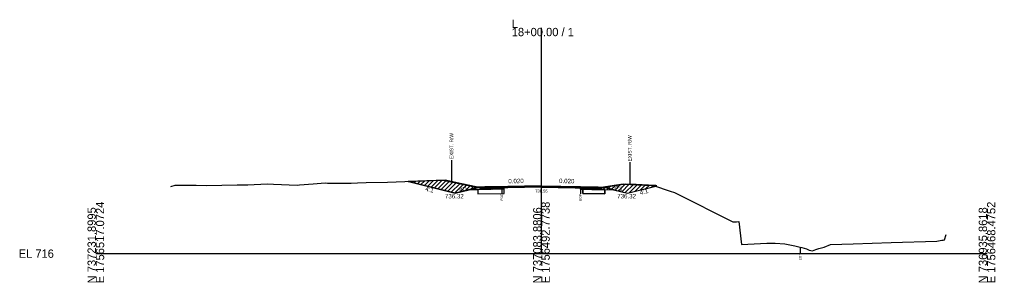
# Model space of a CAD drawing. Extents: x -26 to 4303, y -10 to 9577.
# Drawn here: x -25.7 to 302.8, y 7990.3 to 8078.8 of the extents above; entities that cross this region are included whole.
import ezdxf

# ---------------------------------------------------------------- set-up
doc = ezdxf.new("R2010")
doc.units = 0
for name, color, linetype in [('Exist CMT Pavement', 7, 'Continuous'), ('Old_Level_2', 7, 'Continuous'), ('Pattern 1', 7, 'Continuous'), ('Prop CMT Conc Surface', 7, 'Continuous'), ('Prop CMT Concrete Structures', 7, 'Continuous'), ('Prop CMT Pvmt Course 1', 7, 'Continuous'), ('Prop CMT Pvmt Course 1 CG', 7, 'Continuous'), ('Prop CMT Pvmt Course 2', 7, 'Continuous'), ('Prop CMT Pvmt Course 2 Wedge', 7, 'Continuous'), ('Prop CMT Pvmt Course 3', 7, 'Continuous'), ('Prop CMT Pvmt Surface', 7, 'Continuous'), ('Prop CMT Pvmt Surface Shoulder', 7, 'Continuous'), ('Prop CMT Pvmt Wedge Surface 1', 7, 'Continuous'), ('Prop CMT Pvmt Wedge Surface 2', 7, 'Continuous'), ('Prop CMT Pvmt Wedge Surface 3', 7, 'Continuous'), ('Prop CMT Shld Paved Course 1', 7, 'Continuous'), ('Prop CMT Shld Paved Course 2', 7, 'Continuous'), ('Prop CMT Shld Paved Course 3', 7, 'Continuous'), ('Prop CMT Slope Grass', 7, 'Continuous'), ('Prop CMT Subgrade Earthwork', 7, 'Continuous'), ('Prop Road Sect_ Recs - UC Shallow (Outline)', 7, 'Continuous'), ('Prop Shade Light', 7, 'Continuous'), ('Prop XS DDE Elevations', 7, 'Continuous'), ('Prop XS Ditch Standard Text', 7, 'Continuous'), ('Prop XS Hydro Elevations', 7, 'Continuous'), ('Prop XS SE Text', 7, 'Continuous'), ('Prop XS Side Slope Text', 7, 'Continuous'), ('Prop XS Wedging', 7, 'Continuous')]:
    doc.layers.add(name, color=color, linetype=linetype)

msp = doc.modelspace()

# ---------------------------------------------------------------- linework, layer by layer
at = {"layer": 'Exist CMT Pavement'}
for points in [[(150, 8022.86), (133, 8022.52)], [(150, 8022.86), (167, 8022.52)]]:
    msp.add_lwpolyline(points, dxfattribs=at)
at = {"layer": 'Old_Level_2'}
for p, q in [((150, 8000), (150, 8075.95)), ((150, 8000), (150, 8075.95)), ((0, 8000), (150, 8000)), ((0, 8000), (150, 8000)), ((150, 8000), (300, 8000)), ((150, 8000), (300, 8000))]:
    msp.add_line(p, q, dxfattribs=at)
at = {"layer": 'Pattern 1'}
for p, q in [((106.05, 8024.08), (106.28, 8024.31)), ((107.18, 8023.79), (107.76, 8024.37)), ((108.31, 8023.51), (109.23, 8024.42)), ((109.45, 8023.23), (110.7, 8024.48)), ((110.58, 8022.95), (112.17, 8024.54)), ((111.71, 8022.66), (113.64, 8024.6)), ((112.84, 8022.38), (115.11, 8024.65)), ((113.97, 8022.1), (116.59, 8024.71)), ((115.1, 8021.81), (117.94, 8024.65)), ((116.23, 8021.53), (119.1, 8024.39)), ((117.37, 8021.25), (120.26, 8024.15)), ((118.5, 8020.97), (121.43, 8023.9)), ((119.63, 8020.68), (122.6, 8023.65)), ((120.76, 8020.4), (123.77, 8023.41)), ((122.48, 8020.71), (124.93, 8023.16)), ((124.37, 8021.18), (126.1, 8022.91)), ((173.52, 8021.53), (174.85, 8022.86)), ((174.79, 8021.39), (176.54, 8023.14)), ((175.92, 8021.11), (178.23, 8023.42)), ((177.05, 8020.83), (179.58, 8023.36)), ((178.19, 8020.54), (180.94, 8023.29)), ((179.53, 8020.47), (182.29, 8023.23)), ((181.41, 8020.94), (183.64, 8023.17)), ((183.3, 8021.42), (184.99, 8023.11)), ((185.19, 8021.89), (186.34, 8023.04)), ((187.07, 8022.36), (187.7, 8022.98)), ((126.13, 8021.53), (127.26, 8022.66)), ((127.57, 8021.56), (128.49, 8022.47)), ((129.02, 8021.59), (129.83, 8022.4)), ((129.2, 8022.33), (129.26, 8022.39)), ((130.46, 8021.61), (131.17, 8022.32)), ((131.9, 8021.64), (132.51, 8022.25)), ((133.35, 8021.67), (133.85, 8022.18)), ((134.79, 8021.7), (135.3, 8022.21)), ((136.23, 8021.73), (136.78, 8022.28)), ((163.89, 8021.8), (164.25, 8022.16)), ((165.2, 8021.7), (165.62, 8022.12)), ((166.59, 8021.67), (166.99, 8022.07)), ((167.97, 8021.65), (168.36, 8022.03)), ((169.36, 8021.62), (169.78, 8022.03)), ((170.75, 8021.59), (171.47, 8022.31)), ((172.13, 8021.56), (173.16, 8022.59))]:
    msp.add_line(p, q, dxfattribs=at)
for points in [[(137.45, 8021.75), (137.45, 8022.31), (134.2, 8022.16), (132.19, 8022.27), (129.85, 8022.4), (128.02, 8022.5), (123.15, 8023.54), (119.12, 8024.39), (118.12, 8024.6), (117.63, 8024.75), (105.28, 8024.27), (121, 8020.34), (125.72, 8021.52), (128.61, 8021.58)], [(163.89, 8022.17), (163.89, 8021.73), (174.28, 8021.52), (179, 8020.34), (188.89, 8022.81), (188.5, 8022.95), (186, 8023.06), (181.83, 8023.25), (178.24, 8023.42), (175.39, 8022.95), (172.74, 8022.52), (170.56, 8022.16), (169.51, 8021.99), (164.71, 8022.15)]]:
    msp.add_lwpolyline(points, close=True, dxfattribs=at)
at = {"layer": 'Prop CMT Conc Surface'}
for points in [[(136.7, 8022.35), (133, 8022.27)], [(133, 8022.27), (133, 8022.06)], [(133, 8022.06), (136.7, 8022.14)], [(136.7, 8022.14), (136.7, 8022.35)], [(163.14, 8022.14), (163.14, 8022.35)], [(163.14, 8022.35), (167, 8022.27)], [(167, 8022.06), (163.14, 8022.14)], [(167, 8022.27), (167, 8022.06)]]:
    msp.add_lwpolyline(points, dxfattribs=at)
at = {"layer": 'Prop CMT Concrete Structures'}
for points in [[(133, 8022.27), (133, 8022.52)], [(136.7, 8022.35), (133, 8022.27)], [(150, 8022.74), (136.7, 8022.47)], [(136.7, 8022.47), (136.7, 8022.35)], [(150, 8022.74), (163.14, 8022.47)], [(163.14, 8022.47), (163.14, 8022.35)], [(163.14, 8022.35), (167, 8022.27)], [(167, 8022.27), (167, 8022.52)]]:
    msp.add_lwpolyline(points, dxfattribs=at)
at = {"layer": 'Prop CMT Pvmt Course 1'}
for points in [[(136.7, 8022.14), (133, 8022.06)], [(133, 8022.06), (133, 8021.73)], [(133, 8021.73), (136.7, 8021.8)], [(136.7, 8021.8), (136.7, 8022.14)], [(163.14, 8022.14), (167, 8022.06)], [(163.14, 8021.81), (163.14, 8022.14)], [(167, 8021.73), (163.14, 8021.81)], [(167, 8022.06), (167, 8021.73)]]:
    msp.add_lwpolyline(points, dxfattribs=at)
at = {"layer": 'Prop CMT Pvmt Course 2'}
for points in [[(133, 8022.52), (131, 8022.48), (130.74, 8022.23)], [(130.74, 8022.23), (133, 8022.27)], [(133, 8022.27), (133, 8022.52)], [(167, 8022.52), (169, 8022.48), (169.26, 8022.23)], [(167, 8022.27), (167, 8022.52)], [(169.26, 8022.23), (167, 8022.27)]]:
    msp.add_lwpolyline(points, dxfattribs=at)
at = {"layer": 'Prop CMT Pvmt Course 2 Wedge'}
for points in [[(131, 8022.48), (129, 8022.32), (121, 8020.32), (105.11, 8024.29)], [(169, 8022.48), (171, 8022.32), (179, 8020.32), (188.49, 8022.7)]]:
    msp.add_lwpolyline(points, dxfattribs=at)
at = {"layer": 'Prop CMT Pvmt Course 3'}
for points in [[(133, 8022.27), (130.74, 8022.23), (130.53, 8022.01)], [(130.53, 8022.01), (133, 8022.06)], [(133, 8022.06), (133, 8022.27)], [(167, 8022.27), (169.26, 8022.23), (169.47, 8022.01)], [(167, 8022.06), (167, 8022.27)], [(169.47, 8022.01), (167, 8022.06)]]:
    msp.add_lwpolyline(points, dxfattribs=at)
at = {"layer": 'Prop CMT Pvmt Surface'}
for points in [[(150, 8022.61), (133, 8022.27)], [(133, 8022.27), (133, 8022.52)], [(150, 8022.61), (167, 8022.27)], [(167, 8022.27), (167, 8022.52)]]:
    msp.add_lwpolyline(points, dxfattribs=at)
at = {"layer": 'Prop CMT Pvmt Surface Shoulder'}
for points in [[(136.7, 8022.31), (136.82, 8022.32), (137.08, 8022.33), (137.87, 8022.37), (138.47, 8022.39), (139.03, 8022.39), (140, 8022.41), (142.25, 8022.48), (142.53, 8022.49), (143.97, 8022.5), (145.07, 8022.52), (145.28, 8022.52), (147.6, 8022.56), (148.25, 8022.56), (149.07, 8022.55), (149.78, 8022.56), (149.92, 8022.56), (150, 8022.55)], [(150, 8022.55), (150.21, 8022.55), (150.46, 8022.54), (151.14, 8022.52), (152.67, 8022.47), (154.37, 8022.44), (155.2, 8022.43), (157.4, 8022.38), (157.73, 8022.37), (159.41, 8022.33), (160.27, 8022.31), (161.24, 8022.27), (162.12, 8022.25), (162.52, 8022.22), (162.88, 8022.19), (163.14, 8022.18)]]:
    msp.add_lwpolyline(points, dxfattribs=at)
at = {"layer": 'Prop CMT Pvmt Wedge Surface 1'}
for p, q in [((133.02, 8021.6), (125.53, 8021.46)), ((136.7, 8021.68), (133.02, 8021.6)), ((163.14, 8021.68), (166.98, 8021.6)), ((166.98, 8021.6), (174.47, 8021.46))]:
    msp.add_line(p, q, dxfattribs=at)
for points in [[(136.7, 8021.68), (136.7, 8022.31)], [(163.14, 8021.68), (163.14, 8022.18)]]:
    msp.add_lwpolyline(points, dxfattribs=at)
at = {"layer": 'Prop CMT Pvmt Wedge Surface 2'}
for points in [[(136.7, 8022.47), (136.82, 8022.47), (137.08, 8022.48), (137.87, 8022.49), (138.47, 8022.51), (139.03, 8022.52), (140, 8022.54), (142.25, 8022.58), (142.53, 8022.59), (143.97, 8022.62), (145.07, 8022.64), (145.28, 8022.64), (147.6, 8022.69), (148.25, 8022.7), (149.07, 8022.72), (149.78, 8022.73), (149.92, 8022.73), (150, 8022.74)], [(150, 8022.61), (149.92, 8022.61), (149.78, 8022.61), (149.07, 8022.59), (148.25, 8022.58), (147.6, 8022.56), (146.33, 8022.54), (145.28, 8022.52), (145.07, 8022.52), (143.97, 8022.5), (142.53, 8022.49), (142.25, 8022.48), (140.29, 8022.42), (140, 8022.41), (139.03, 8022.39), (138.79, 8022.39), (138.47, 8022.39), (137.87, 8022.37), (137.69, 8022.37), (137.08, 8022.35), (136.82, 8022.35), (136.7, 8022.35)], [(136.7, 8022.35), (136.7, 8022.47)], [(150, 8022.74), (150, 8022.61)], [(150, 8022.74), (150.21, 8022.73), (150.46, 8022.73), (151.14, 8022.71), (152.67, 8022.68), (154.37, 8022.65), (155.2, 8022.63), (157.4, 8022.59), (157.73, 8022.58), (159.41, 8022.55), (160.27, 8022.53), (161.24, 8022.51), (162.12, 8022.49), (162.52, 8022.49), (162.88, 8022.48), (163.14, 8022.47)], [(163.14, 8022.35), (162.88, 8022.35), (162.52, 8022.36), (162.12, 8022.37), (161.24, 8022.39), (160.27, 8022.41), (159.41, 8022.42), (157.73, 8022.46), (157.4, 8022.46), (155.2, 8022.51), (154.37, 8022.52), (152.67, 8022.56), (151.14, 8022.59), (150.46, 8022.6), (150.21, 8022.61), (150, 8022.61)], [(163.14, 8022.47), (163.14, 8022.35)]]:
    msp.add_lwpolyline(points, dxfattribs=at)
at = {"layer": 'Prop CMT Pvmt Wedge Surface 3'}
for points in [[(136.7, 8022.35), (136.82, 8022.35), (137.08, 8022.35), (137.69, 8022.37)], [(137.69, 8022.37), (137.08, 8022.33), (136.82, 8022.32), (136.7, 8022.31)], [(136.7, 8022.31), (136.7, 8022.35)], [(140.29, 8022.42), (140, 8022.41), (139.03, 8022.39), (138.79, 8022.39)], [(138.79, 8022.39), (139.03, 8022.39)], [(139.03, 8022.39), (140, 8022.41), (140.29, 8022.42)], [(150, 8022.55), (149.92, 8022.56), (149.78, 8022.56), (149.07, 8022.55), (148.25, 8022.56), (147.6, 8022.56), (146.34, 8022.54)], [(146.34, 8022.54), (147.6, 8022.56)], [(147.6, 8022.56), (148.25, 8022.58), (149.07, 8022.59), (149.78, 8022.61), (149.92, 8022.61), (150, 8022.61)], [(150, 8022.61), (150, 8022.55)], [(150, 8022.61), (150.21, 8022.61), (150.46, 8022.6), (151.14, 8022.59), (152.67, 8022.56), (154.37, 8022.52), (155.2, 8022.51), (157.4, 8022.46), (157.73, 8022.46), (159.41, 8022.42), (160.27, 8022.41), (161.24, 8022.39), (162.12, 8022.37), (162.52, 8022.36), (162.88, 8022.35), (163.14, 8022.35)], [(163.14, 8022.18), (162.88, 8022.19), (162.52, 8022.22), (162.12, 8022.25), (161.24, 8022.27), (160.27, 8022.31), (159.41, 8022.33), (157.73, 8022.37), (157.4, 8022.38), (155.2, 8022.43), (154.37, 8022.44), (152.67, 8022.47), (151.14, 8022.52), (150.46, 8022.54), (150.21, 8022.55), (150, 8022.55)], [(163.14, 8022.35), (163.14, 8022.18)]]:
    msp.add_lwpolyline(points, dxfattribs=at)
at = {"layer": 'Prop CMT Shld Paved Course 1'}
for points in [[(133, 8022.06), (133, 8022.52)], [(150, 8022.4), (133, 8022.06)], [(150, 8022.4), (167, 8022.06)], [(167, 8022.06), (167, 8022.52)]]:
    msp.add_lwpolyline(points, dxfattribs=at)
at = {"layer": 'Prop CMT Shld Paved Course 2'}
for points in [[(133, 8022.52), (131, 8022.48)], [(167, 8022.52), (169, 8022.48)]]:
    msp.add_lwpolyline(points, dxfattribs=at)
at = {"layer": 'Prop CMT Shld Paved Course 3'}
for points in [[(150, 8022.86), (133, 8022.52)], [(150, 8022.86), (167, 8022.52)], [(133, 8022.52), (133, 8022.27)], [(133, 8022.27), (136.7, 8022.35)], [(136.7, 8022.47), (150, 8022.74)], [(136.7, 8022.35), (136.7, 8022.47)], [(163.14, 8022.47), (150, 8022.74)], [(163.14, 8022.35), (163.14, 8022.47)], [(167, 8022.27), (163.14, 8022.35)], [(167, 8022.52), (167, 8022.27)]]:
    msp.add_lwpolyline(points, dxfattribs=at)
at = {"layer": 'Prop CMT Slope Grass'}
msp.add_lwpolyline([(25.19, 8022.63), (26.75, 8023.01), (27.25, 8023.04), (33.73, 8023.05), (37.39, 8022.94), (42.43, 8023.06), (47.52, 8023.13), (51.14, 8023.13), (57.66, 8023.43), (59.84, 8023.42), (67.79, 8023.08), (68.55, 8023.1), (73.16, 8023.44), (77.25, 8023.77), (77.93, 8023.76), (85.96, 8023.75), (88.06, 8023.84), (90.99, 8023.88), (98.2, 8024.03), (115.61, 8024.7), (116.88, 8024.75), (117.42, 8024.59), (123.81, 8023.24), (126.87, 8022.57), (127.27, 8022.5), (133.45, 8022.16), (136.82, 8022.31), (137.87, 8022.37), (138.47, 8022.39), (139.03, 8022.38), (140, 8022.4), (142.74, 8022.49), (143.97, 8022.5), (145.07, 8022.51), (147.09, 8022.55), (147.6, 8022.56), (148.25, 8022.56), (149.07, 8022.55), (149.92, 8022.55), (150.46, 8022.54), (151.14, 8022.52), (152.67, 8022.47), (154.37, 8022.44), (155.2, 8022.43), (157.4, 8022.38), (157.73, 8022.37), (159.41, 8022.33), (160.27, 8022.31), (161.24, 8022.27), (162.12, 8022.24), (162.52, 8022.22), (162.88, 8022.18), (165.12, 8022.11), (168.67, 8021.98), (173.04, 8022.69), (177.49, 8023.42), (187.25, 8022.97), (187.75, 8022.95), (193.32, 8021.07), (194.75, 8020.59), (195.21, 8020.35), (214.44, 8010.7), (215.64, 8010.75), (216.43, 8010.86), (217.38, 8003.09), (225.85, 8003.52), (228.71, 8003.54), (231.89, 8003.29), (233.61, 8002.94), (235.25, 8002.63), (237.11, 8002.17), (237.61, 8002.02), (239.21, 8001.58), (240.11, 8001.19), (241.22, 8000.96), (242.38, 8001.43), (243.36, 8001.77), (245.18, 8002.23), (247.28, 8003.06), (254.98, 8003.33), (267.76, 8003.75), (283.15, 8004.18), (284.8, 8004.49), (285.2, 8004.57), (285.64, 8004.6), (286.21, 8006.45)], dxfattribs=at)
at = {"layer": 'Prop CMT Subgrade Earthwork'}
for points in [[(133, 8022.06), (130.53, 8022.01), (130.03, 8022), (129.69, 8021.66)], [(129.69, 8021.66), (133, 8021.73)], [(133, 8021.73), (133, 8022.06)], [(167, 8022.06), (169.47, 8022.01), (169.97, 8022), (170.31, 8021.66)], [(167, 8021.73), (167, 8022.06)], [(170.31, 8021.66), (167, 8021.73)]]:
    msp.add_lwpolyline(points, dxfattribs=at)
at = {"layer": 'Prop Road Sect_ Recs - UC Shallow (Outline)'}
for points in [[(129.61, 8021.6), (128.61, 8021.58), (128.64, 8020.08), (137.45, 8020.25), (137.45, 8021.75)], [(170.39, 8021.6), (171.39, 8021.58), (171.36, 8020.08), (163.89, 8020.23), (163.89, 8021.73)]]:
    msp.add_lwpolyline(points, close=True, dxfattribs=at)
at = {"layer": 'Prop Shade Light'}
for points in [[(129.61, 8021.6), (128.61, 8021.58), (128.64, 8020.08), (137.45, 8020.25), (137.45, 8021.75), (129.61, 8021.6)], [(163.89, 8021.73), (163.89, 8020.23), (171.36, 8020.08), (171.39, 8021.58), (170.39, 8021.6), (163.89, 8021.73)]]:
    msp.add_lwpolyline(points, dxfattribs=at)
at = {"layer": 'Prop XS DDE Elevations'}
for points in [[(129, 8022.32), (125.53, 8021.46), (121, 8020.32), (105.11, 8024.29), (115.61, 8024.7), (116.88, 8024.75), (117.42, 8024.59), (123.81, 8023.24), (126.87, 8022.57), (127.27, 8022.5), (129.6, 8022.37)], [(179, 8020.32), (188.49, 8022.7), (187.75, 8022.95), (187.25, 8022.97), (177.49, 8023.42), (173.04, 8022.69), (170.85, 8022.33), (171, 8022.32), (174.47, 8021.46)], [(136.7, 8021.68), (133.02, 8021.6), (125.53, 8021.46), (129, 8022.32), (129.6, 8022.37), (133.45, 8022.16), (136.7, 8022.31)], [(137.08, 8022.33), (137.87, 8022.37), (136.82, 8022.32)], [(142.53, 8022.49), (143.97, 8022.5), (142.74, 8022.49), (140, 8022.41), (142.25, 8022.48)], [(145.07, 8022.52), (145.76, 8022.53), (145.28, 8022.52)], [(147.09, 8022.55), (147.6, 8022.56), (145.76, 8022.53)], [(149.78, 8022.56), (149.92, 8022.56), (149.07, 8022.55)], [(150.21, 8022.55), (150.46, 8022.54), (149.92, 8022.56), (150, 8022.55)], [(166.98, 8021.6), (174.47, 8021.46), (171, 8022.32), (170.85, 8022.33), (168.67, 8021.98), (165.12, 8022.11), (163.14, 8022.18), (163.14, 8021.68)]]:
    msp.add_lwpolyline(points, close=True, dxfattribs=at)
at = {"layer": 'Prop XS Ditch Standard Text'}
for p, q in [((119.72, 8031.5), (119.72, 8024.1)), ((179.72, 8030.72), (179.72, 8023.32)), ((136.7, 8022.31), (136.7, 8020.26)), ((163.14, 8022.17), (163.14, 8020.12)), ((237.11, 8002.17), (237.11, 8000.12))]:
    msp.add_line(p, q, dxfattribs=at)
at = {"layer": 'Prop XS Wedging'}
for p, q in [((150, 8022.74), (136.7, 8022.47)), ((136.7, 8022.47), (136.7, 8022.35)), ((136.7, 8022.35), (136.7, 8022.31)), ((136.7, 8022.31), (136.7, 8022.31)), ((136.7, 8022.31), (136.82, 8022.31)), ((163.14, 8022.47), (150, 8022.74)), ((163.14, 8022.35), (163.14, 8022.47)), ((163.14, 8022.18), (163.14, 8022.35)), ((163.14, 8022.17), (163.14, 8022.18))]:
    msp.add_line(p, q, dxfattribs=at)
for points in [[(136.7, 8022.31), (136.7, 8022.31)], [(136.82, 8022.31), (137.87, 8022.37), (138.47, 8022.39), (139.03, 8022.38), (140, 8022.4), (142.74, 8022.49), (143.97, 8022.5), (145.07, 8022.51), (147.09, 8022.55), (147.6, 8022.56), (148.25, 8022.56), (149.07, 8022.55), (149.92, 8022.55), (150.46, 8022.54), (151.14, 8022.52), (152.67, 8022.47), (154.37, 8022.44), (155.2, 8022.43), (157.4, 8022.38), (157.73, 8022.37), (159.41, 8022.33), (160.27, 8022.31), (161.24, 8022.27), (162.12, 8022.24), (162.52, 8022.22), (162.88, 8022.18), (163.14, 8022.17)], [(163.14, 8022.18), (163.14, 8022.18)]]:
    msp.add_lwpolyline(points, dxfattribs=at)

# ---------------------------------------------------------------- texts
at = {"layer": 'Old_Level_2'}
for s, p in [('L', (140, 8075.95)), ('L', (140, 8075.95)), ('18+00.00 / 1', (140, 8073.15)), ('18+00.00 / 1', (140, 8073.15)), ('EL 716', (-26, 7998.6)), ('EL 716', (-26, 7998.6))]:
    msp.add_text(s, height=2.8, dxfattribs=at).set_placement(p)
for s, p in [('E 1756517.0724', (2.8, 7990)), ('E 1756517.0724', (2.8, 7990)), ('E 1756492.7738', (152.8, 7990)), ('E 1756492.7738', (152.8, 7990)), ('E 1756468.4752', (302.8, 7990)), ('E 1756468.4752', (302.8, 7990)), ('N 737231.8995', (0, 7990)), ('N 737231.8995', (0, 7990)), ('N 737083.8806', (150, 7990)), ('N 737083.8806', (150, 7990)), ('N 736935.8618', (300, 7990)), ('N 736935.8618', (300, 7990))]:
    msp.add_text(s, height=2.8, rotation=90, dxfattribs=at).set_placement(p)
at = {"layer": 'Prop CMT Pvmt Course 1 CG'}
msp.add_text('738.55', height=1, dxfattribs=at).set_placement((147.87, 8020.55))
at = {"layer": 'Prop XS Ditch Standard Text'}
for s, height, p in [('EXIST. R/W', 1.181, (120.31, 8031.8)), ('EXIST. R/W', 1.181, (180.32, 8031.02)), ('EOP', 0.787, (137.09, 8017.86)), ('EOP', 0.787, (163.53, 8017.73)), ('EOP', 0.787, (237.51, 7997.72))]:
    msp.add_text(s, height=height, rotation=90, dxfattribs=at).set_placement(p)
at = {"layer": 'Prop XS Hydro Elevations'}
for p in [(117.51, 8018.57), (175.5, 8018.59)]:
    msp.add_text('736.32', height=1.5, dxfattribs=at).set_placement(p)
at = {"layer": 'Prop XS SE Text'}
for rotation, p in [(1.1458, (138.86, 8023.64)), (358.8542, (155.9, 8023.74))]:
    msp.add_text('0.020', height=1.5, rotation=rotation, dxfattribs=at).set_placement(p)
at = {"layer": 'Prop XS Side Slope Text'}
for rotation, p in [(14.0362, (122.46, 8020.89)), (345.9638, (174.45, 8021.69)), (345.9638, (110.77, 8021.18)), (14.0362, (183.29, 8019.75))]:
    msp.add_text('4:1', height=1.5, rotation=rotation, dxfattribs=at).set_placement(p)

doc.saveas('drawing.dxf')
